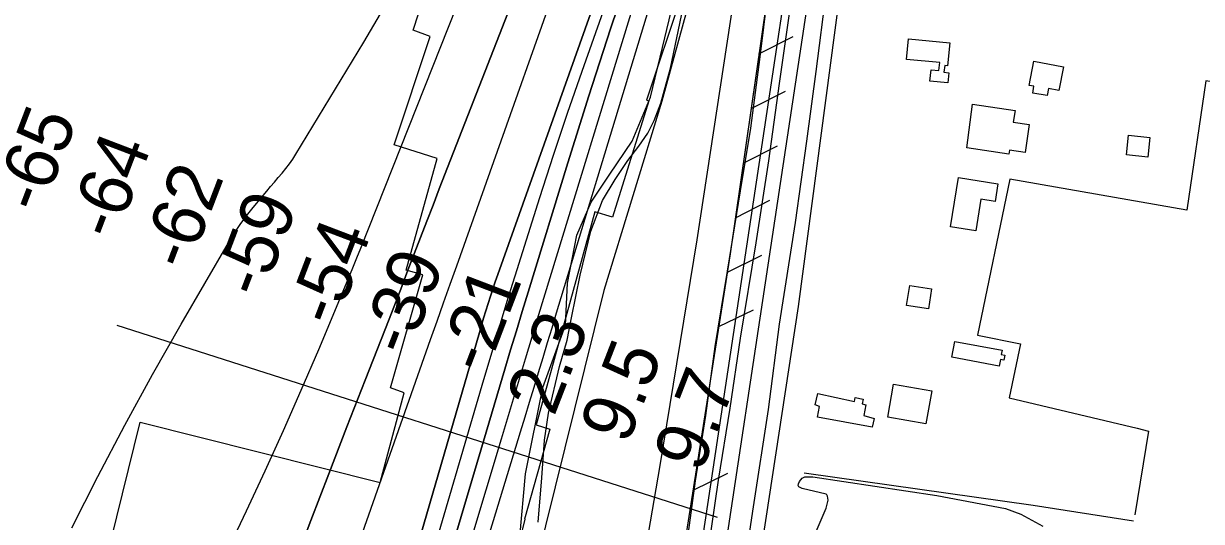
# Model space of a CAD drawing. Extents: x 3683613 to 3738215, y 469626 to 495384.
# Drawn here: x 3703802 to 3705297, y 482130 to 482762 of the extents above; entities that cross this region are included whole.
import ezdxf

# ---------------------------------------------------------------- set-up
doc = ezdxf.new("R2010")
doc.units = 0
for name, color, linetype in [('V-BLDG-OTLN', 7, 'Continuous'), ('V-DTCH-CNTR', 7, 'Continuous'), ('V-FLOD-BASE', 7, 'Continuous'), ('V-LEVE-TOET', 7, 'Continuous'), ('V-RIVR-EDGE', 7, 'Continuous'), ('V-RIVR-RANG', 7, 'Continuous'), ('V-ROAD-CNTR', 7, 'Continuous'), ('V-RRAP-FSHR', 7, 'Continuous'), ('V-RRAP-RVMT', 7, 'Continuous'), ('V-SITE-VEGE', 7, 'Continuous'), ('V-SURV-LINE', 7, 'Continuous'), ('V-TOPO-DPTH', 7, 'Continuous'), ('V-TOPO-MAJR', 7, 'Continuous'), ('V-TOPO-MINR', 7, 'Continuous'), ('V-TOPO-SHOR', 7, 'Continuous'), ('V-TOPO-WATR', 7, 'Continuous')]:
    doc.layers.add(name, color=color, linetype=linetype)

msp = doc.modelspace()

# ---------------------------------------------------------------- linework, layer by layer
at = {"layer": 'V-BLDG-OTLN'}
for points in [[(3704922.1, 482716.8), (3704924.6, 482742.9), (3704977.2, 482737.8), (3704974.4, 482708.7), (3704970.7, 482709.1), (3704969.8, 482700.5), (3704976, 482699.9), (3704974.8, 482686.9), (3704952, 482689.1), (3704953.5, 482703.7), (3704963.4, 482702.8), (3704964.4, 482712.7)], [(3705082.8, 482674), (3705083.9, 482682.8), (3705078.1, 482683.8), (3705083.8, 482714.4), (3705121.4, 482707.4), (3705115.8, 482677.3), (3705102.3, 482679.8), (3705100.8, 482671)], [(3705005.9, 482660.1), (3705060, 482652), (3705057.8, 482637.2), (3705078.1, 482634.1), (3705072.8, 482598.7), (3705052.9, 482601.7), (3705052.1, 482596.6), (3704998.7, 482604.6)], [(3705231, 482617.7), (3705228.4, 482592.9), (3705201.5, 482595.7), (3705204, 482620.5)], [(3705034.7, 482536.5), (3705016.5, 482539.4), (3705010.2, 482499.2), (3704978.3, 482504.2), (3704988.2, 482566.9), (3705038.3, 482559)], [(3704922.3, 482404.5), (3704926.3, 482429.8), (3704954, 482425.5), (3704950, 482400.2)], [(3704983.8, 482358.9), (3705043.5, 482347.8), (3705042.5, 482342.4), (3705047, 482341.6), (3705045.8, 482335), (3705041.4, 482335.8), (3705039.8, 482327.5), (3704980, 482338.7)], [(3704954.3, 482296.3), (3704947, 482254.2), (3704898.5, 482262.6), (3704905.8, 482304.7)], [(3704809.7, 482292.7), (3704856.2, 482282.6), (3704857.3, 482287.5), (3704867.2, 482285.4), (3704865.9, 482279.6), (3704870.8, 482278.5), (3704868.2, 482264.7), (3704881.4, 482261.1), (3704878.6, 482250.1), (3704809.3, 482262.6), (3704811.9, 482276.4), (3704806.4, 482278.3)]]:
    msp.add_lwpolyline(points, close=True, dxfattribs=at)
at = {"layer": 'V-DTCH-CNTR'}
msp.add_lwpolyline([(3705692.8, 482626.5), (3705371, 482678.5), (3705302.1, 482689.8), (3705278, 482525.4), (3705053.4, 482564.8), (3705012.2, 482366.9), (3705067.1, 482355.9), (3705052.5, 482287.1), (3705214.9, 482248.7), (3705229.6, 482245.1), (3705212, 482138.7)], dxfattribs=at)
at = {"layer": 'V-FLOD-BASE'}
msp.add_lwpolyline([(3705163.2, 483743.3), (3705098.5, 483628.1), (3705045.5, 483534.6), (3704998.1, 483447.9), (3704943.1, 483351.5), (3704886.4, 483249.2), (3704846.4, 483181), (3704837.7, 483164.3), (3704832.9, 483154.9), (3704828.4, 483143.1), (3704824.7, 483128.7), (3704820.4, 483102.1), (3704810.9, 483036.7), (3704795.4, 482932), (3704784.8, 482863.1), (3704774, 482781.2), (3704760.8, 482686.4), (3704746.9, 482588.2), (3704731, 482484), (3704711.2, 482362.8), (3704698.2, 482274), (3704683.1, 482182.6), (3704670.2, 482092.3)], dxfattribs=at)
at = {"layer": 'V-LEVE-TOET'}
for points in [[(3705139, 483755.8), (3705087.6, 483665.5), (3705039.6, 483579.8), (3704968.8, 483448.7), (3704936.2, 483393.6), (3704894.7, 483320.3), (3704855.2, 483250), (3704817.2, 483191.1), (3704805.4, 483169.2), (3704798, 483149.7), (3704791.9, 483123.4), (3704787.8, 483088.9), (3704778, 483027), (3704769.5, 482962.7), (3704760.5, 482888.9), (3704746, 482799.2), (3704736.3, 482720), (3704724.2, 482629.4), (3704711.3, 482550.1), (3704694.7, 482448.1), (3704679, 482352.4), (3704667.3, 482264.8), (3704654.1, 482181.7), (3704639.6, 482075.7)], [(3704820.3, 482804.2), (3704807, 482701.3), (3704795.5, 482612.9), (3704780.8, 482509.8), (3704760.6, 482380.7), (3704746.7, 482272.5), (3704727.5, 482149.1), (3704709.7, 482030.9)]]:
    msp.add_lwpolyline(points, dxfattribs=at)
at = {"layer": 'V-RIVR-EDGE'}
msp.add_lwpolyline([(3704431.7, 482110.2), (3704438.5, 482190.6), (3704460.9, 482300.4), (3704489.4, 482379.6), (3704491.9, 482433), (3704504, 482493.6), (3704522.2, 482535.6), (3704545.7, 482571), (3704574, 482612.9), (3704597.5, 482668.7), (3704615.7, 482744.3), (3704650.9, 482892.5), (3704686.1, 483035.3), (3704722.4, 483172), (3704744.8, 483224.2)], dxfattribs=at)
at = {"layer": 'V-RIVR-RANG'}
msp.add_line((3704682.4, 482135.3), (3703920.4, 482378.9), dxfattribs=at)
at = {"layer": 'V-ROAD-CNTR'}
msp.add_lwpolyline([(3704509.6, 480585.2), (3704633.4, 481407.9), (3704785, 482403.4), (3704837.4, 482796)], dxfattribs=at)
at = {"layer": 'V-RRAP-FSHR'}
for p, q in [((3704735, 482723.8), (3704778.6, 482745.8)), ((3704725.1, 482654.5), (3704768.7, 482676.6)), ((3704715.1, 482585.2), (3704758.7, 482607.3)), ((3704705.2, 482515.9), (3704748.7, 482538)), ((3704694.9, 482446.7), (3704738.8, 482468.2)), ((3704684, 482377.6), (3704727.9, 482399)), ((3704651.4, 482170.1), (3704695.3, 482191.6))]:
    msp.add_line(p, q, dxfattribs=at)
for points in [[(3706130, 485815.1), (3705936, 485543.2), (3705791, 485295.9), (3705581.8, 484907), (3705368.5, 484461.9), (3705143.7, 484005.7), (3705041.7, 483827.9), (3704913.2, 483547.4), (3704758.3, 483206.4), (3704721.1, 483082.9), (3704690.6, 482950.5), (3704611.9, 482663.7), (3704538, 482423.7), (3704402.1, 481875.4), (3704297.7, 481577.1), (3704190.4, 481163.5), (3704084.1, 480720.8), (3703982.7, 480283.7)], [(3706323.9, 485767.8), (3705976, 485252.8), (3705840.7, 485020.2), (3705315.8, 484071), (3704796.5, 483151.4), (3704698.6, 482470), (3704526.4, 481375.3), (3704382.9, 480399.2)], [(3704766.8, 482944.8), (3704698.6, 482470), (3704683.8, 482375.9)], [(3704654.2, 482187.8), (3704562.2, 481602.7)]]:
    msp.add_lwpolyline(points, dxfattribs=at)
at = {"layer": 'V-RRAP-RVMT'}
for p, q in [((3704296.3, 482753.8), (3704344.9, 482905.6)), ((3704642.4, 482815.4), (3704592.1, 482665)), ((3704317.8, 482745.8), (3704296.3, 482753.8)), ((3704272, 482608.3), (3704317.8, 482745.8)), ((3704595.3, 482664.3), (3704549, 482516.5)), ((3704592.1, 482665), (3704595.3, 482664.3)), ((3704326.7, 482591.2), (3704272, 482608.3)), ((3704287.3, 482449.5), (3704326.7, 482591.2)), ((3704526.9, 482523.2), (3704452.2, 482253.1)), ((3704549, 482516.5), (3704526.9, 482523.2)), ((3704267.2, 482300), (3704308.3, 482443.6)), ((3704308.3, 482443.6), (3704287.3, 482449.5)), ((3704254.1, 482179.6), (3704284.9, 482293.8)), ((3704284.9, 482293.8), (3704267.2, 482300)), ((3703912.3, 482105.4), (3703949.7, 482256.4)), ((3703949.7, 482256.4), (3704254.1, 482179.6)), ((3704469.6, 482247.3), (3704437.4, 482133.3)), ((3704452.2, 482253.1), (3704469.6, 482247.3)), ((3704437.9, 482133.2), (3704431.3, 482107)), ((3704437.4, 482133.3), (3704437.9, 482133.2))]:
    msp.add_line(p, q, dxfattribs=at)
at = {"layer": 'V-SITE-VEGE'}
for points in [[(3705247.3, 484027.1), (3704992, 483570.6), (3704863.1, 483343.9), (3704828.6, 483291.3), (3704808.6, 483258.5), (3704793.4, 483229.1), (3704773.6, 483184.1), (3704757.3, 483132.9), (3704742.6, 483055.4), (3704698.3, 482764.9), (3704656, 482487.7), (3704609.1, 482201.2), (3704562.1, 481927.5), (3704534.8, 481688.6), (3704505.7, 481458), (3704465.9, 481177.2), (3704406.1, 480767.9)], [(3704454.6, 482129.4), (3704459.3, 482185.7), (3704462.8, 482233.5), (3704467.8, 482267.9), (3704482, 482327), (3704491.6, 482360.6), (3704497.1, 482388.7), (3704508.1, 482442.9), (3704521.7, 482499), (3704536.6, 482537.8), (3704552.7, 482564.3), (3704568.7, 482588.7), (3704582.6, 482606.5), (3704593.8, 482623.4), (3704601.8, 482639.1), (3704610.6, 482661.1), (3704622.6, 482705.9), (3704646.9, 482821.5)], [(3704790.4, 482077.1), (3704820.5, 482147.1), (3704822.9, 482157.4), (3704822.1, 482162.5), (3704821.2, 482164.3), (3704820.1, 482164.9), (3704789.9, 482172), (3704785.8, 482174.3), (3704784.8, 482175.9), (3704785.2, 482178.2), (3704786.4, 482181.2), (3704789.8, 482185.1), (3704793.1, 482186.9), (3704803.3, 482187.1), (3704960.7, 482163.5), (3705047.8, 482146.8), (3705067.5, 482139.4), (3705095.2, 482124.4)]]:
    msp.add_lwpolyline(points, dxfattribs=at)
at = {"layer": 'V-SURV-LINE'}
for points in [[(3704558.8, 481415), (3704817.3, 483127.4)], [(3704847, 483122.9), (3704588.5, 481410.6)]]:
    msp.add_lwpolyline(points, dxfattribs=at)
at = {"layer": 'V-TOPO-DPTH'}
for points in [[(3705044.4, 484009.5), (3704822.3, 483482), (3704795.2, 483417.3), (3704768.3, 483352.6), (3704741.7, 483287.7), (3704715.3, 483222.7), (3704674, 483120.2), (3704668.5, 483106.4), (3704663.2, 483092.5), (3704658, 483078.5), (3704653, 483064.5), (3704603.9, 482924.3), (3704574.9, 482840), (3704546.5, 482755.5), (3704519.2, 482670.6), (3704492.5, 482585.5), (3704442, 482421.2), (3704434.5, 482396.9), (3704427.1, 482372.5), (3704419.8, 482348.2), (3704412.5, 482323.8), (3704346.8, 482102.5)], [(3705044.4, 484009.5), (3704822.3, 483482), (3704795.2, 483417.3), (3704768.3, 483352.6), (3704741.7, 483287.7), (3704715.3, 483222.7), (3704674, 483120.2), (3704668.5, 483106.4), (3704663.2, 483092.5), (3704658, 483078.5), (3704653, 483064.5), (3704603.9, 482924.3), (3704574.9, 482840), (3704546.5, 482755.5), (3704519.2, 482670.6), (3704492.5, 482585.5), (3704442, 482421.2), (3704434.5, 482396.9), (3704427.1, 482372.5), (3704419.8, 482348.2), (3704412.5, 482323.8), (3704346.8, 482102.5)], [(3704160.8, 481614), (3704380.1, 482370), (3704382.8, 482379.3), (3704385.5, 482388.5), (3704388.4, 482397.8), (3704391.2, 482407), (3704394.2, 482416.3), (3704397.2, 482425.4), (3704400.3, 482434.6), (3704403.5, 482443.7), (3704618.5, 483048.7), (3704628.3, 483075.4), (3704638.2, 483102), (3704648.5, 483128.5), (3704659.1, 483154.9), (3704740, 483353.1), (3704786.6, 483466.2), (3704833.7, 483579), (3704881.7, 483691.5), (3704930.1, 483803.8)], [(3704930.1, 483803.8), (3704881.7, 483691.5), (3704833.7, 483579), (3704786.6, 483466.2), (3704740, 483353.1), (3704659.1, 483154.9), (3704648.5, 483128.5), (3704638.2, 483102), (3704628.3, 483075.4), (3704618.5, 483048.7), (3704403.5, 482443.7), (3704400.3, 482434.6), (3704397.2, 482425.4), (3704394.2, 482416.3), (3704391.2, 482407), (3704388.4, 482397.8), (3704385.5, 482388.5), (3704382.8, 482379.3), (3704380.1, 482370), (3704160.8, 481614)], [(3704539.6, 483092.1), (3704329.3, 482552.7), (3704321.3, 482532), (3704313.3, 482511.3), (3704305.3, 482490.6), (3704297.4, 482469.9), (3704289.5, 482449.2), (3704281.6, 482428.5), (3704273.6, 482407.8), (3704265.5, 482387.1), (3704235.2, 482309.7), (3704212.1, 482250.3), (3704189.2, 482190.9), (3704166.4, 482131.4), (3704143.8, 482071.8)], [(3704539.6, 483092.1), (3704329.3, 482552.7), (3704321.3, 482532), (3704313.3, 482511.3), (3704305.3, 482490.6), (3704297.4, 482469.9), (3704289.5, 482449.2), (3704281.6, 482428.5), (3704273.6, 482407.8), (3704265.5, 482387.1), (3704235.2, 482309.7), (3704212.1, 482250.3), (3704189.2, 482190.9), (3704166.4, 482131.4), (3704143.8, 482071.8)], [(3704241.2, 481616.1), (3704432.3, 482244.1), (3704438.1, 482263), (3704443.8, 482281.8), (3704449.6, 482300.7), (3704455.3, 482319.5), (3704461.1, 482338.4), (3704466.8, 482357.3), (3704472.5, 482376.1), (3704478.2, 482395), (3704673.5, 483038.8)], [(3704064.5, 481640.9), (3704318.3, 482361.1), (3704326.5, 482384.6), (3704334.8, 482408), (3704343.1, 482431.5), (3704351.4, 482454.9), (3704522.8, 482938.5)], [(3704064.5, 481640.9), (3704318.3, 482361.1), (3704326.5, 482384.6), (3704334.8, 482408), (3704343.1, 482431.5), (3704351.4, 482454.9), (3704522.8, 482938.5)]]:
    msp.add_lwpolyline(points, dxfattribs=at)
at = {"layer": 'V-TOPO-MAJR'}
msp.add_lwpolyline([(3703871.9, 481694.7), (3704084.7, 482143.9), (3704108.4, 482194.8), (3704131.6, 482245.8), (3704154.1, 482297.2), (3704176.2, 482348.8), (3704209.2, 482427.6), (3704214.4, 482440), (3704219.5, 482452.4), (3704224.5, 482464.8), (3704229.5, 482477.3), (3704422, 482963.1)], dxfattribs=at)
at = {"layer": 'V-TOPO-MINR'}
for points in [[(3704346.8, 482102.5), (3704412.5, 482323.8), (3704419.8, 482348.2), (3704427.1, 482372.5), (3704434.5, 482396.9), (3704442, 482421.2), (3704492.5, 482585.5), (3704519.2, 482670.6), (3704546.5, 482755.5), (3704574.9, 482840), (3704603.9, 482924.3), (3704653, 483064.5), (3704658, 483078.5), (3704663.2, 483092.5), (3704668.5, 483106.4), (3704674, 483120.2), (3704715.3, 483222.7), (3704741.7, 483287.7), (3704768.3, 483352.6), (3704795.2, 483417.3), (3704822.3, 483482), (3705044.4, 484009.5)], [(3704369.2, 482105.7), (3704388.7, 482170.5), (3704408.2, 482235.3), (3704438.7, 482336.7), (3704442.9, 482350.8), (3704447.2, 482364.8), (3704451.4, 482378.9), (3704455.7, 482392.9), (3704585.3, 482817.4), (3704599.4, 482862.8), (3704613.9, 482908), (3704628.9, 482953.1), (3704644.3, 482998), (3704670.2, 483072.4), (3704672.9, 483080.1), (3704675.7, 483087.7), (3704678.6, 483095.3), (3704681.6, 483102.8), (3704704.6, 483160.3), (3704719.2, 483196.5), (3704733.9, 483232.7), (3704748.7, 483268.8), (3704763.5, 483304.9), (3705058.1, 484015.7)], [(3704252, 481854.4), (3704385.9, 482310.5), (3704396.3, 482345.5), (3704406.7, 482380.4), (3704417.3, 482415.3), (3704428, 482450.2), (3704439.8, 482488), (3704456.7, 482541.7), (3704474.1, 482595.2), (3704492.1, 482648.5), (3704510.5, 482701.7), (3704635.8, 483056.6), (3704643.2, 483077), (3704650.7, 483097.3), (3704658.5, 483117.4), (3704666.5, 483137.6), (3704725.5, 483282.8), (3704763.4, 483375.4), (3704801.6, 483467.9), (3704840.3, 483560.1), (3704879.5, 483652.2), (3705029.7, 484003)], [(3704160.8, 481614), (3704380.1, 482370), (3704382.8, 482379.3), (3704385.5, 482388.5), (3704388.4, 482397.8), (3704391.2, 482407), (3704394.2, 482416.3), (3704397.2, 482425.4), (3704400.3, 482434.6), (3704403.5, 482443.7), (3704618.5, 483048.7), (3704628.3, 483075.4), (3704638.2, 483102), (3704648.5, 483128.5), (3704659.1, 483154.9), (3704740, 483353.1), (3704786.6, 483466.2), (3704833.7, 483579), (3704881.7, 483691.5), (3704930.1, 483803.8)], [(3704143.8, 482071.8), (3704166.4, 482131.4), (3704189.2, 482190.9), (3704212.1, 482250.3), (3704235.2, 482309.7), (3704265.5, 482387.1), (3704273.6, 482407.8), (3704281.6, 482428.5), (3704289.5, 482449.2), (3704297.4, 482469.9), (3704305.3, 482490.6), (3704313.3, 482511.3), (3704321.3, 482532), (3704329.3, 482552.7), (3704539.6, 483092.1)], [(3704064.5, 481640.9), (3704318.3, 482361.1), (3704326.5, 482384.6), (3704334.8, 482408), (3704343.1, 482431.5), (3704351.4, 482454.9), (3704522.8, 482938.5)], [(3703863, 482122.1), (3703896.1, 482187.6), (3703930.1, 482252.7), (3703965.4, 482317), (3704001.7, 482380.8), (3704061.7, 482484), (3704068.9, 482495.7), (3704076.4, 482507.1), (3704084.6, 482518.1), (3704093.1, 482528.9), (3704110.5, 482549.7), (3704115.2, 482555.5), (3704120.1, 482561.2), (3704124.9, 482566.8), (3704129.8, 482572.5), (3704134.5, 482578.2), (3704139.1, 482584.1), (3704143.3, 482590.2), (3704147.3, 482596.5), (3704233.7, 482738.7), (3704274.5, 482808.8)]]:
    msp.add_lwpolyline(points, dxfattribs=at)
at = {"layer": 'V-TOPO-SHOR'}
msp.add_lwpolyline([(3704792.2, 482192.1), (3705083.2, 482151), (3705210.3, 482131.3)], dxfattribs=at)
at = {"layer": 'V-TOPO-WATR'}
msp.add_lwpolyline([(3704241.2, 481616.1), (3704432.3, 482244.1), (3704438.1, 482263), (3704443.8, 482281.8), (3704449.6, 482300.7), (3704455.3, 482319.5), (3704461.1, 482338.4), (3704466.8, 482357.3), (3704472.5, 482376.1), (3704478.2, 482395), (3704673.5, 483038.8)], dxfattribs=at)

# ---------------------------------------------------------------- texts
at = {"layer": 'V-RIVR-RANG'}
for s, rotation, p in [('-65', 69.107, (3703824, 482518.9)), ('-64', 69.107, (3703918, 482484.8)), ('-62', 69.107, (3704010.3, 482446.2)), ('-59', 69.107, (3704103.9, 482411)), ('-54', 69.107, (3704197.2, 482375.1)), ('-39', 69.107, (3704290, 482337.7)), ('-21', 69.107, (3704388.4, 482315.2)), ('2.3', 68.8283, (3704474.9, 482262.5)), ('9.5', 68.8283, (3704568.2, 482226.6)), ('9.7', 68.8283, (3704661.6, 482190.7))]:
    msp.add_text(s, height=67, rotation=rotation, dxfattribs=at).set_placement(p)

doc.saveas('drawing.dxf')
